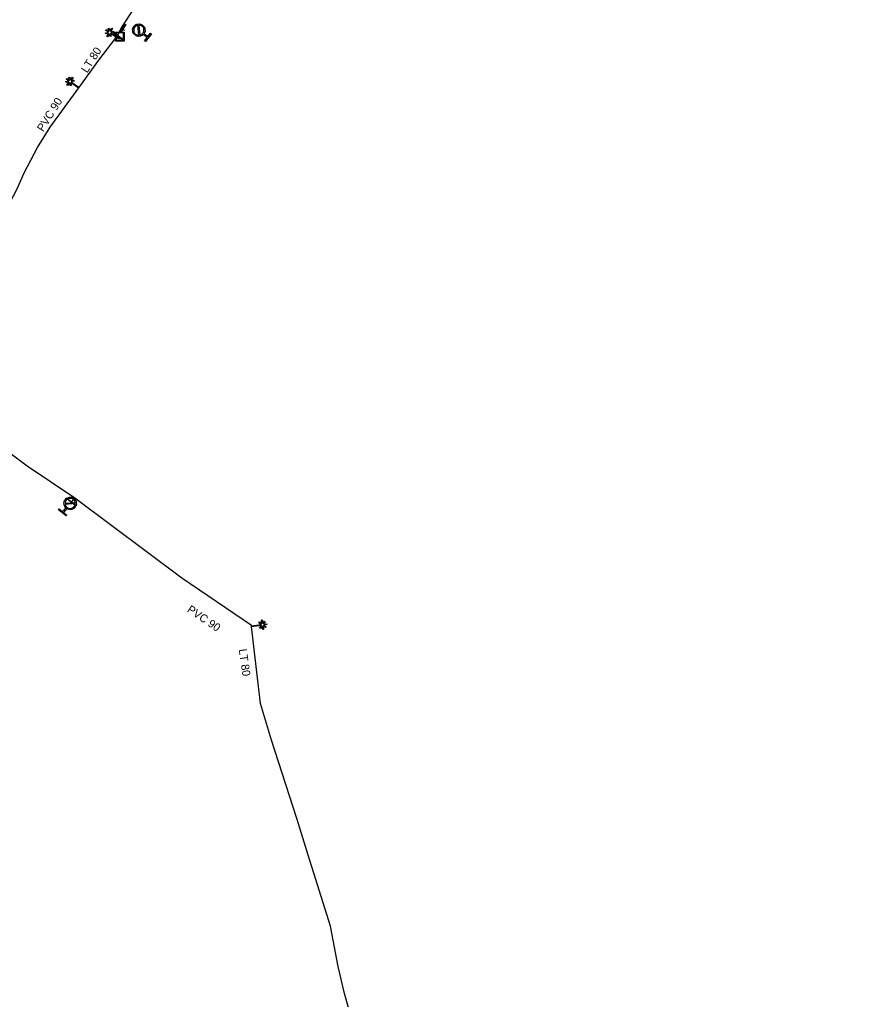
# Model space of a CAD drawing. Extents: x -643544 to -637295, y -1119190 to -1111715.
# Drawn here: x -641465.4 to -641328, y -1115834.1 to -1115675.6 of the extents above; entities that cross this region are included whole.
import ezdxf

# ---------------------------------------------------------------- set-up
doc = ezdxf.new("R2010")
doc.units = 0
for name, color, linetype in [('Default', 7, 'Continuous'), ('VP Hydrant', 7, 'Continuous'), ('VP Přípojka', 7, 'Continuous'), ('VP Změna materiálu', 7, 'Continuous'), ('VP Řad', 7, 'Continuous'), ('VP Řad - popis', 7, 'Continuous'), ('VP Šachta', 7, 'Continuous'), ('VP Šoupě', 7, 'Continuous')]:
    doc.layers.add(name, color=color, linetype=linetype)

msp = doc.modelspace()

# ---------------------------------------------------------------- linework, layer by layer
at = {"layer": 'Default'}
for points in [[(-641445.35, -1115678.03), (-641445.59, -1115678.29), (-641445.96, -1115678.33), (-641446.37, -1115678.38), (-641446.69, -1115678.12), (-641447.02, -1115677.87), (-641447.07, -1115677.46), (-641447.11, -1115677.05), (-641446.86, -1115676.72), (-641446.6, -1115676.4), (-641446.19, -1115676.35), (-641445.78, -1115676.3), (-641445.45, -1115676.55), (-641445.13, -1115676.81), (-641445.08, -1115677.22), (-641445.03, -1115677.58), (-641445.23, -1115677.88)], [(-641445.89, -1115678.13), (-641445.61, -1115678.07), (-641445.43, -1115677.84), (-641445.22, -1115677.58), (-641445.26, -1115677.24), (-641445.3, -1115676.91), (-641445.57, -1115676.7), (-641445.8, -1115676.52), (-641446.08, -1115676.53)], [(-641446.26, -1115676.55), (-641446.53, -1115676.61), (-641446.71, -1115676.84), (-641446.92, -1115677.1), (-641446.88, -1115677.43), (-641446.84, -1115677.77), (-641446.57, -1115677.98), (-641446.35, -1115678.16), (-641446.07, -1115678.15)], [(-641457.89, -1115754.6), (-641458.15, -1115754.35), (-641458.19, -1115753.99), (-641458.22, -1115753.57), (-641457.96, -1115753.25), (-641457.69, -1115752.94), (-641457.28, -1115752.9), (-641456.87, -1115752.86), (-641456.55, -1115753.12), (-641456.23, -1115753.39), (-641456.19, -1115753.8), (-641456.15, -1115754.21), (-641456.42, -1115754.53), (-641456.68, -1115754.85), (-641457.09, -1115754.89), (-641457.46, -1115754.93), (-641457.75, -1115754.72)], [(-641456.39, -1115753.73), (-641456.45, -1115753.46), (-641456.67, -1115753.27), (-641456.93, -1115753.06), (-641457.26, -1115753.09), (-641457.6, -1115753.12), (-641457.81, -1115753.38), (-641458, -1115753.6), (-641458, -1115753.88)], [(-641457.99, -1115754.06), (-641457.93, -1115754.34), (-641457.71, -1115754.52), (-641457.45, -1115754.74), (-641457.11, -1115754.71), (-641456.78, -1115754.68), (-641456.56, -1115754.41), (-641456.38, -1115754.19), (-641456.37, -1115753.91)]]:
    msp.add_open_spline(points, degree=3, dxfattribs=at)
at = {"layer": 'VP Hydrant'}
for points in [[(-641446.08, -1115676.53), (-641445.89, -1115678.13)], [(-641446.07, -1115678.15), (-641446.26, -1115676.55)], [(-641445.23, -1115677.88), (-641444.59, -1115678.39), (-641444.16, -1115677.85), (-641444.02, -1115677.96), (-641444.99, -1115679.19), (-641445.13, -1115679.08), (-641444.7, -1115678.54), (-641445.35, -1115678.03)], [(-641458, -1115753.88), (-641456.39, -1115753.73)], [(-641456.37, -1115753.91), (-641457.99, -1115754.06)], [(-641457.75, -1115754.72), (-641458.28, -1115755.35), (-641457.75, -1115755.79), (-641457.86, -1115755.93), (-641459.07, -1115754.94), (-641458.95, -1115754.79), (-641458.42, -1115755.23), (-641457.89, -1115754.6)]]:
    msp.add_lwpolyline(points, dxfattribs=at)
at = {"layer": 'VP Přípojka'}
for points in [[(-641448.37, -1115677.39), (-641448.58, -1115677.25), (-641448.89, -1115676.88)], [(-641457.19, -1115753.89), (-641456.95, -1115753.72), (-641456.42, -1115753.05)]]:
    msp.add_lwpolyline(points, dxfattribs=at)
at = {"layer": 'VP Změna materiálu'}
for points in [[(-641450.99, -1115677.68), (-641451.44, -1115677.39), (-641451.36, -1115677.25), (-641450.91, -1115677.54), (-641451.01, -1115677.08), (-641450.86, -1115677.05), (-641450.75, -1115677.51), (-641450.44, -1115677.02), (-641450.31, -1115677.1), (-641450.63, -1115677.6), (-641450.17, -1115677.5), (-641450.13, -1115677.65), (-641450.58, -1115677.75), (-641449.25, -1115678.6), (-641449.34, -1115678.73), (-641450.67, -1115677.88), (-641450.57, -1115678.34), (-641450.72, -1115678.37), (-641450.83, -1115677.91), (-641451.14, -1115678.4), (-641451.27, -1115678.32), (-641450.96, -1115677.83), (-641451.42, -1115677.93), (-641451.45, -1115677.78), (-641450.99, -1115677.68)], [(-641457.4, -1115685.58), (-641457.84, -1115685.27), (-641457.75, -1115685.14), (-641457.32, -1115685.46), (-641457.39, -1115684.99), (-641457.24, -1115684.97), (-641457.16, -1115685.43), (-641456.82, -1115684.96), (-641456.7, -1115685.05), (-641457.04, -1115685.53), (-641456.57, -1115685.45), (-641456.55, -1115685.61), (-641457.01, -1115685.68), (-641455.73, -1115686.61), (-641455.82, -1115686.74), (-641457.1, -1115685.8), (-641457.03, -1115686.27), (-641457.18, -1115686.29), (-641457.26, -1115685.83), (-641457.6, -1115686.3), (-641457.73, -1115686.21), (-641457.39, -1115685.74), (-641457.85, -1115685.81), (-641457.87, -1115685.66), (-641457.4, -1115685.58)], [(-641425.89, -1115773.44), (-641425.35, -1115773.36), (-641425.33, -1115773.51), (-641425.86, -1115773.59), (-641425.48, -1115773.87), (-641425.58, -1115774), (-641425.95, -1115773.72), (-641425.87, -1115774.29), (-641426.02, -1115774.31), (-641426.11, -1115773.73), (-641426.39, -1115774.11), (-641426.52, -1115774.02), (-641426.24, -1115773.64), (-641427.81, -1115773.87), (-641427.83, -1115773.72), (-641426.26, -1115773.49), (-641426.63, -1115773.21), (-641426.54, -1115773.08), (-641426.16, -1115773.37), (-641426.24, -1115772.79), (-641426.09, -1115772.76), (-641426.01, -1115773.33), (-641425.73, -1115772.96), (-641425.6, -1115773.06), (-641425.89, -1115773.44)]]:
    msp.add_lwpolyline(points, dxfattribs=at)
at = {"layer": 'VP Řad'}
for points in [[(-641327.96, -1115493.13), (-641334.45, -1115502.83), (-641352.03, -1115529), (-641362.47, -1115545.52), (-641369.34, -1115555.39), (-641370.48, -1115557.06), (-641373.7, -1115562.04), (-641381.05, -1115573.41), (-641385.56, -1115580.23), (-641388.32, -1115583.93), (-641389.85, -1115585.98), (-641414.03, -1115622.91), (-641428.69, -1115646.24), (-641436.25, -1115657.7), (-641448.89, -1115676.88), (-641449.55, -1115678.2)], [(-641455.77, -1115686.68), (-641452.53, -1115682.21), (-641449.72, -1115678.51), (-641449.55, -1115678.2)], [(-641456.41, -1115753.06), (-641456.42, -1115753.05), (-641464.15, -1115747.86), (-641470.51, -1115743.13), (-641474.15, -1115740), (-641479.45, -1115736), (-641482.73, -1115733.35), (-641483.28, -1115732.58), (-641483.58, -1115731.59), (-641483.21, -1115730.14), (-641479.24, -1115723.99), (-641475.5, -1115718.33), (-641471.42, -1115712.29), (-641467.44, -1115706.17), (-641465.84, -1115703.12), (-641464.63, -1115700.43), (-641462.48, -1115696.35), (-641460.42, -1115693.06), (-641455.77, -1115686.68)], [(-641427.84, -1115773.64), (-641439.09, -1115766), (-641456.41, -1115753.06)], [(-641426.4, -1115786.26), (-641427.82, -1115773.79), (-641427.84, -1115773.64)], [(-641411.2, -1115838.73), (-641412.77, -1115833.18), (-641413.78, -1115828.8), (-641415.03, -1115822.31), (-641418.67, -1115810.78), (-641420.45, -1115805.05), (-641422.29, -1115799.37), (-641424.6, -1115792.21), (-641426.4, -1115786.26)]]:
    msp.add_lwpolyline(points, dxfattribs=at)
at = {"layer": 'VP Šachta'}
for points in [[(-641448.44, -1115677.65), (-641448.44, -1115679.1), (-641449.86, -1115679.1), (-641449.86, -1115677.65), (-641448.44, -1115677.65)], [(-641449.74, -1115677.77), (-641449.74, -1115678.98), (-641448.56, -1115678.98), (-641448.56, -1115677.77), (-641449.74, -1115677.77)]]:
    msp.add_lwpolyline(points, dxfattribs=at)
at = {"layer": 'VP Šoupě'}
for points in [[(-641448.19, -1115676.41), (-641449.01, -1115677.66), (-641449.09, -1115677.61), (-641448.27, -1115676.36), (-641448.19, -1115676.41)], [(-641450.29, -1115677.54), (-641448.72, -1115678.77), (-641448.8, -1115678.87), (-641450.37, -1115677.63), (-641450.29, -1115677.54)], [(-641457.5, -1115753.2), (-641456.34, -1115754.16), (-641456.4, -1115754.23), (-641457.56, -1115753.28), (-641457.5, -1115753.2)]]:
    msp.add_lwpolyline(points, dxfattribs=at)

# ---------------------------------------------------------------- texts
at = {"layer": 'VP Řad - popis'}
for s, rotation, p in [('LT 80', 57.3972, (-641454.44, -1115684.37)), ('PVC 90', 57.9028, (-641461.56, -1115693.87)), ('PVC 90', 325.8239, (-641438.37, -1115771.35)), ('LT 80', 278.1995, (-641429.9, -1115777.52))]:
    msp.add_text(s, height=1.3, rotation=rotation, dxfattribs=at).set_placement(p)

doc.saveas('drawing.dxf')
